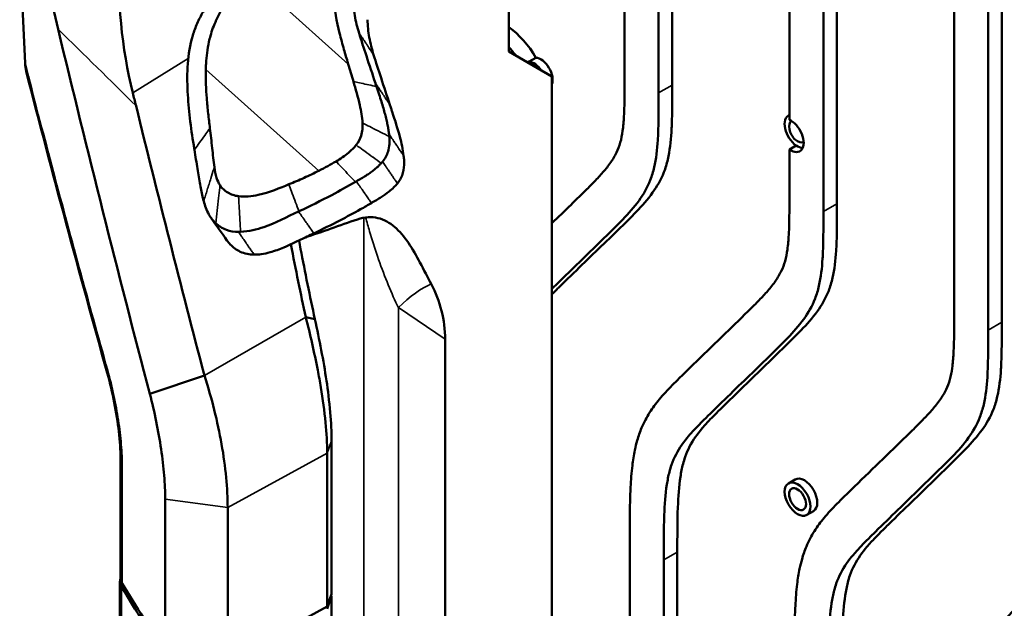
# Model space of a CAD drawing. Header units: millimetres. Extents: x 0 to 2100, y 0 to 1485.
# Tile 301 of 581: x 1594 to 1696, y 1169 to 1230. Entities that reach past the tile are written whole.
import ezdxf

# ---------------------------------------------------------------- set-up
doc = ezdxf.new("R2010")
doc.units = ezdxf.units.MM
doc.header["$LTSCALE"] = 5
doc.layers.add('Sichtbar (ISO)', color=7, linetype='Continuous', lineweight=50)
doc.layers.add('Sichtbar schmal (ISO)', color=7, linetype='Continuous', lineweight=35)

msp = doc.modelspace()

# ---------------------------------------------------------------- linework, layer by layer
at = {"layer": 'Sichtbar (ISO)'}
for p, q in [((1656.851, 1224.715), (1656.851, 1270.356)), ((1678.949, 1211.151), (1678.949, 1261.671)), ((1677.534, 1210.334), (1677.534, 1260.854)), ((1691.146, 1200.036), (1691.146, 1255.435)), ((1673.999, 1219.881), (1673.999, 1255.064)), ((1696.096, 1198.811), (1696.096, 1254.21)), ((1644.802, 1226.976), (1644.802, 1253.478)), ((1694.682, 1253.394), (1694.682, 1197.995)), ((1660.387, 1237.022), (1660.387, 1222.674)), ((1661.801, 1223.491), (1661.801, 1234.174)), ((1644.802, 1226.976), (1649.278, 1224.392)), ((1646.755, 1225.849), (1646.908, 1225.937)), ((1647.615, 1226.345), (1646.908, 1225.937)), ((1649.278, 1166.828), (1649.278, 1224.392)), ((1673.999, 1220.372), (1673.894, 1220.312)), ((1674.706, 1217.203), (1673.999, 1216.794)), ((1673.999, 1212.376), (1673.999, 1216.794)), ((1633.111, 1200.731), (1633.111, 1200.731)), ((1623.669, 1199.339), (1624.618, 1199.115)), ((1638.168, 1197.036), (1638.168, 1112.263)), ((1603.002, 1193.544), (1603.002, 1193.544)), ((1613.119, 1193.251), (1607.433, 1191.357)), ((1626.344, 1170.515), (1626.344, 1186.469)), ((1625.882, 1169.222), (1625.882, 1185.186)), ((1604.4, 1172.201), (1604.4, 1184.308)), ((1622.306, 1183.227), (1622.306, 1183.227)), ((1674.601, 1182.451), (1673.894, 1182.042)), ((1617.579, 1180.638), (1617.579, 1180.637)), ((1609.029, 1180.4), (1609.029, 1164.437)), ((1615.539, 1179.519), (1615.539, 1163.556)), ((1616.935, 1180.284), (1616.935, 1180.285)), ((1676.501, 1179.16), (1675.794, 1178.752)), ((1657.382, 1153.971), (1657.382, 1176.113)), ((1662.332, 1155.263), (1662.332, 1174.888)), ((1660.917, 1154.263), (1660.917, 1174.072)), ((1604.329, 1054.762), (1604.329, 1171.847)), ((1625.882, 1169.222), (1626.344, 1170.515)), ((1625.887, 1168.98), (1626.332, 1170.294)), ((1615.539, 1163.556), (1625.882, 1169.222))]:
    msp.add_line(p, q, dxfattribs=at)
for centre, major_axis, ratio, start_param, end_param in [((1644.3, 1224.408), (3.325, -5.759), 0.57735, 1.5737988, 2.2493043), ((1642.886, 1223.592), (-3.325, 5.759), 0.57735, 4.9008582, 5.0781393), ((1647.412, 1224.341), (-0.875, 1.516), 0.57735, 4.8376102, 5.9167223), ((1648.119, 1224.749), (-0.875, 1.516), 0.57735, 3.5693504, 5.9167223), ((1674.844, 1218.666), (-0.95, 1.645), 0.57735, 6.1779866, 8.5365674), ((1674.844, 1218.666), (0.625, -1.083), 0.57735, 3.1281581, 6.2966199), ((1674.137, 1218.258), (0.95, -1.645), 0.57735, 5.3949748, 8.7421927), ((1674.844, 1218.666), (0.95, -1.645), 0.57735, 5.3949748, 5.9018483), ((37437.087, 21134.269), (-51352.639, -23305.353), 0.086033, 0.7607434, 0.7608925), ((1618.415, 1212.042), (-5.297, -2.112), 0.6031197, 1.0086048, 1.0484609), ((1628.558, 1197.868), (3.342, -10.285), 0.8760053, 1.215626, 1.7722316), ((1607.4, 1184.312), (-3, 0), 0.5773503, 6.2830866, 6.2831853), ((1675.551, 1180.805), (-0.95, 1.645), 0.57735, 3.1415927, 6.2831853), ((1607.329, 1171.847), (-3, 0), 0.5773503, 6.0655272, 6.6141947), ((1607.4, 1172.201), (-3, 0), 0.5773503, 0, 0.3366869), ((2477.162, 1347.963), (-924.5, 0), 0.5773503, 0.3366869, 0.3509994)]:
    msp.add_ellipse(centre, major_axis=major_axis, ratio=ratio, start_param=start_param, end_param=end_param, dxfattribs=at)
for major_axis in [(-0.95, 1.645), (-0.625, 1.083)]:
    msp.add_ellipse((1674.844, 1180.397), major_axis=major_axis, ratio=0.57735, dxfattribs=at)
for points, knots in [([(1605.66, 1222.692), (1604.499, 1227.292), (1604.074, 1232.404), (1604.229, 1242.404), (1604.748, 1247.209), (1605.582, 1251.558)], [0.000001, 0.000001, 0.000001, 0.000001, 1.4467665, 1.4467665, 2.8138016, 2.8138016, 2.8138016, 2.8138016]), ([(1597.898, 1229.297), (1597.136, 1232.472), (1596.4, 1235.691), (1595.069, 1241.874), (1594.46, 1244.869), (1593.893, 1247.861)], [0.0000022, 0.0000022, 0.0000022, 0.0000022, 0.9975668, 0.9975668, 1.912135, 1.912135, 1.912135, 1.912135]), ([(1617.622, 1235.073), (1617.217, 1234.589), (1616.825, 1234.097), (1616.444, 1233.596), (1616.436, 1233.586), (1616.428, 1233.575), (1616.42, 1233.565), (1616.032, 1233.053), (1615.654, 1232.532), (1615.308, 1231.994), (1615.302, 1231.985), (1615.296, 1231.976), (1615.29, 1231.967), (1614.951, 1231.438), (1614.642, 1230.892), (1614.382, 1230.335), (1614.37, 1230.309), (1614.358, 1230.283), (1614.346, 1230.257), (1614.098, 1229.715), (1613.898, 1229.162), (1613.744, 1228.607), (1613.686, 1228.402), (1613.636, 1228.196), (1613.591, 1227.99), (1613.508, 1227.614), (1613.445, 1227.238), (1613.396, 1226.861), (1613.346, 1226.48), (1613.31, 1226.1), (1613.289, 1225.72), (1613.277, 1225.517), (1613.27, 1225.313), (1613.267, 1225.111)], [0, 0, 0, 0, 0.16328266, 0.16328266, 0.16328266, 0.16666667, 0.16666667, 0.16666667, 0.33333333, 0.33333333, 0.33333333, 0.33611559, 0.33611559, 0.33611559, 0.5, 0.5, 0.5, 0.5075866, 0.5075866, 0.5075866, 0.66666667, 0.66666667, 0.66666667, 0.72567305, 0.72567305, 0.72567305, 0.83333333, 0.83333333, 0.83333333, 0.94200891, 0.94200891, 0.94200891, 0.99999739, 0.99999739, 0.99999739, 0.99999739]), ([(1611.906, 1228.669), (1612.032, 1229.088), (1612.187, 1229.504), (1612.549, 1230.327), (1612.755, 1230.732), (1613.591, 1232.211), (1614.352, 1233.25), (1615.167, 1234.237)], [0.00007322, 0.00007322, 0.00007322, 0.00007322, 0.14562582, 0.14562582, 0.29071026, 0.29071026, 0.68290646, 0.68290646, 0.68290646, 0.68290646]), ([(1628.085, 1225.678), (1627.898, 1226.3), (1627.787, 1226.681), (1627.495, 1227.717), (1627.319, 1228.364), (1626.872, 1230.124), (1626.636, 1231.3), (1626.567, 1232.691)], [-0.95177316, -0.95177316, -0.95177316, -0.95177316, -0.72055263, -0.72055263, -0.50108042, -0.50108042, -0.00007571, -0.00007571, -0.00007571, -0.00007571]), ([(1628.577, 1232.619), (1628.581, 1231.975), (1628.649, 1231.345), (1628.873, 1230.107), (1629.03, 1229.498), (1629.211, 1228.903)], [0.000001, 0.000001, 0.000001, 0.000001, 0.23117739, 0.23117739, 0.46361605, 0.46361605, 0.46361605, 0.46361605]), ([(1630.092, 1230.301), (1630.101, 1229.674), (1630.17, 1229.059), (1630.391, 1227.839), (1630.548, 1227.229), (1630.727, 1226.636)], [-0.4551807, -0.4551807, -0.4551807, -0.4551807, -0.23145364, -0.23145364, -0.000001, -0.000001, -0.000001, -0.000001]), ([(1597.898, 1229.297), (1599.415, 1222.978), (1600.966, 1216.662), (1604.145, 1204.015), (1605.771, 1197.683), (1607.432, 1191.357)], [-3.9790469, -3.9790469, -3.9790469, -3.9790469, -1.9935268, -1.9935268, -0.0000973, -0.0000973, -0.0000973, -0.0000973]), ([(1612.003, 1217.24), (1611.853, 1218.166), (1611.715, 1219.101), (1611.496, 1220.97), (1611.414, 1221.901), (1611.321, 1223.784), (1611.31, 1224.74), (1611.451, 1226.689), (1611.608, 1227.678), (1611.906, 1228.669)], [-1.3680842, -1.3680842, -1.3680842, -1.3680842, -1.0235505, -1.0235505, -0.6848765, -0.6848765, -0.345045, -0.345045, -0.0000871, -0.0000871, -0.0000871, -0.0000871]), ([(1629.211, 1228.903), (1629.447, 1228.127), (1629.699, 1227.351), (1630.286, 1225.579), (1630.603, 1224.643), (1630.908, 1223.696)], [-0.69316611, -0.69316611, -0.69316611, -0.69316611, -0.37203527, -0.37203527, -0.000001, -0.000001, -0.000001, -0.000001]), ([(1630.727, 1226.636), (1630.962, 1225.859), (1631.21, 1225.096), (1631.806, 1223.3), (1632.121, 1222.371), (1632.423, 1221.434)], [0.000001, 0.000001, 0.000001, 0.000001, 0.30349116, 0.30349116, 0.63197175, 0.63197175, 0.63197175, 0.63197175]), ([(1628.624, 1223.875), (1628.536, 1224.175), (1628.446, 1224.479), (1628.265, 1225.078), (1628.174, 1225.379), (1628.085, 1225.678)], [-0.23161185, -0.23161185, -0.23161185, -0.23161185, -0.11639715, -0.11639715, -0.00002137, -0.00002137, -0.00002137, -0.00002137]), ([(1613.265, 1225.11), (1613.234, 1224.086), (1613.289, 1223.036), (1613.4, 1221.586), (1613.45, 1221.064), (1613.563, 1220.024), (1613.625, 1219.508), (1613.69, 1218.998)], [-0.74838067, -0.74838067, -0.74838067, -0.74838067, -0.40188223, -0.40188223, -0.20171949, -0.20171949, -0.00022497, -0.00022497, -0.00022497, -0.00022497]), ([(1649.278, 1209.11), (1649.942, 1209.753), (1651.063, 1210.839), (1652.542, 1212.284), (1653.661, 1213.396), (1654.604, 1214.405), (1655.389, 1215.39), (1656.01, 1216.41), (1656.429, 1217.5), (1656.673, 1218.776), (1656.783, 1220.087), (1656.854, 1222.085), (1656.851, 1223.594), (1656.851, 1224.715)], [0.41676223, 0.41676223, 0.41676223, 0.41676223, 0.5161072, 0.58458017, 0.63897012, 0.6853453, 0.73173844, 0.77092146, 0.80573587, 0.84147135, 0.88290212, 0.91292102, 1, 1, 1, 1]), ([(1629.574, 1219.546), (1629.529, 1220.177), (1629.424, 1220.797), (1629.105, 1222.237), (1628.859, 1223.063), (1628.624, 1223.875)], [-0.54139423, -0.54139423, -0.54139423, -0.54139423, -0.3148245, -0.3148245, -0.00003599, -0.00003599, -0.00003599, -0.00003599]), ([(1630.908, 1223.696), (1630.928, 1223.636), (1630.947, 1223.575), (1630.987, 1223.455), (1631.006, 1223.394), (1631.026, 1223.334)], [0.000001, 0.000001, 0.000001, 0.000001, 0.023709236, 0.023709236, 0.047417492, 0.047417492, 0.047417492, 0.047417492]), ([(1649.278, 1201.717), (1649.544, 1201.982), (1649.811, 1202.244), (1650.079, 1202.507), (1650.855, 1203.266), (1651.632, 1204.024), (1652.41, 1204.779), (1653.93, 1206.253), (1655.456, 1207.718), (1656.964, 1209.208), (1657.337, 1209.576), (1657.709, 1209.946), (1658.074, 1210.325), (1658.668, 1210.941), (1659.244, 1211.582), (1659.76, 1212.3), (1660.216, 1212.935), (1660.626, 1213.63), (1660.935, 1214.427), (1661.097, 1214.844), (1661.232, 1215.29), (1661.34, 1215.757), (1661.544, 1216.639), (1661.653, 1217.599), (1661.714, 1218.589), (1661.747, 1219.129), (1661.767, 1219.679), (1661.779, 1220.233), (1661.803, 1221.309), (1661.801, 1222.4), (1661.801, 1223.491)], [0.35047085, 0.35047085, 0.35047085, 0.35047085, 0.38076593, 0.38076593, 0.38076593, 0.46851676, 0.46851676, 0.46851676, 0.63976036, 0.63976036, 0.63976036, 0.68209928, 0.68209928, 0.68209928, 0.75088861, 0.75088861, 0.75088861, 0.81163639, 0.81163639, 0.81163639, 0.84342403, 0.84342403, 0.84342403, 0.90346722, 0.90346722, 0.90346722, 0.93627437, 0.93627437, 0.93627437, 1, 1, 1, 1]), ([(1605.998, 1221.335), (1605.943, 1221.561), (1605.887, 1221.787), (1605.774, 1222.24), (1605.718, 1222.466), (1605.66, 1222.692)], [0.00000717, 0.00000717, 0.00000717, 0.00000717, 0.07109154, 0.07109154, 0.14217587, 0.14217587, 0.14217587, 0.14217587]), ([(1631.026, 1223.334), (1631.12, 1223.048), (1631.21, 1222.775), (1631.295, 1222.516), (1631.38, 1222.257), (1631.459, 1222.011), (1631.533, 1221.776), (1631.607, 1221.54), (1631.676, 1221.314), (1631.74, 1221.097), (1631.803, 1220.88), (1631.861, 1220.671), (1631.914, 1220.47), (1631.967, 1220.269), (1632.016, 1220.076), (1632.059, 1219.889), (1632.102, 1219.703), (1632.141, 1219.523), (1632.175, 1219.349), (1632.209, 1219.176), (1632.239, 1219.009), (1632.265, 1218.847), (1632.291, 1218.686), (1632.313, 1218.531), (1632.332, 1218.382)], [0, 0, 0, 0, 0.125, 0.125, 0.125, 0.25, 0.25, 0.25, 0.375, 0.375, 0.375, 0.5, 0.5, 0.5, 0.625, 0.625, 0.625, 0.75, 0.75, 0.75, 0.875, 0.875, 0.875, 1, 1, 1, 1]), ([(1649.278, 1202.289), (1649.85, 1202.848), (1650.422, 1203.406), (1650.996, 1203.963), (1652.515, 1205.437), (1654.041, 1206.902), (1655.55, 1208.391), (1655.923, 1208.76), (1656.295, 1209.129), (1656.66, 1209.509), (1657.254, 1210.125), (1657.83, 1210.766), (1658.346, 1211.484), (1658.802, 1212.118), (1659.211, 1212.813), (1659.521, 1213.611), (1659.683, 1214.028), (1659.817, 1214.473), (1659.925, 1214.94), (1660.129, 1215.823), (1660.238, 1216.783), (1660.3, 1217.772), (1660.333, 1218.313), (1660.353, 1218.863), (1660.365, 1219.416), (1660.389, 1220.492), (1660.387, 1221.584), (1660.387, 1222.674)], [0.29773761, 0.29773761, 0.29773761, 0.29773761, 0.37389634, 0.37389634, 0.37389634, 0.57562659, 0.57562659, 0.57562659, 0.62550314, 0.62550314, 0.62550314, 0.7065391, 0.7065391, 0.7065391, 0.77810185, 0.77810185, 0.77810185, 0.81554867, 0.81554867, 0.81554867, 0.88628141, 0.88628141, 0.88628141, 0.92492925, 0.92492925, 0.92492925, 1, 1, 1, 1]), ([(1632.423, 1221.434), (1632.463, 1221.311), (1632.503, 1221.19), (1632.541, 1221.072), (1632.58, 1220.953), (1632.618, 1220.838), (1632.656, 1220.724)], [0, 0, 0, 0, 0.5, 0.5, 0.5, 1, 1, 1, 1]), ([(1613.12, 1193.251), (1611.896, 1197.926), (1610.69, 1202.604), (1608.316, 1211.966), (1607.148, 1216.649), (1605.998, 1221.335)], [0.0000919, 0.0000919, 0.0000919, 0.0000919, 1.4725202, 1.4725202, 2.944908, 2.944908, 2.944908, 2.944908]), ([(1632.656, 1220.724), (1632.968, 1219.774), (1633.232, 1218.967), (1633.626, 1217.455), (1633.767, 1216.798), (1633.851, 1216.13)], [0.00000197, 0.00000197, 0.00000197, 0.00000197, 0.37465563, 0.37465563, 0.65262347, 0.65262347, 0.65262347, 0.65262347]), ([(1628.904, 1217.26), (1629.139, 1217.558), (1629.306, 1217.882), (1629.562, 1218.662), (1629.604, 1219.118), (1629.574, 1219.546)], [-0.27150364, -0.27150364, -0.27150364, -0.27150364, -0.15471354, -0.15471354, -0.0000886, -0.0000886, -0.0000886, -0.0000886]), ([(1613.69, 1218.998), (1613.776, 1218.315), (1613.846, 1217.656), (1613.998, 1216.266), (1614.071, 1215.601), (1614.156, 1214.942)], [0.00022485, 0.00022485, 0.00022485, 0.00022485, 0.26994523, 0.26994523, 0.5269069, 0.5269069, 0.5269069, 0.5269069]), ([(1632.332, 1218.382), (1632.337, 1218.339), (1632.342, 1218.298), (1632.347, 1218.256), (1632.351, 1218.215), (1632.355, 1218.174), (1632.358, 1218.134)], [0, 0, 0, 0, 0.5, 0.5, 0.5, 1, 1, 1, 1]), ([(1632.358, 1218.134), (1632.401, 1217.633), (1632.385, 1217.089), (1632.168, 1216.382), (1632.094, 1216.202), (1631.903, 1215.847), (1631.787, 1215.677), (1631.65, 1215.517)], [0.000001, 0.000001, 0.000001, 0.000001, 0.18221566, 0.18221566, 0.24558483, 0.24558483, 0.31010002, 0.31010002, 0.31010002, 0.31010002]), ([(1612.079, 1216.766), (1612.067, 1216.845), (1612.054, 1216.924), (1612.029, 1217.082), (1612.016, 1217.161), (1612.003, 1217.24)], [-0.058588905, -0.058588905, -0.058588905, -0.058588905, -0.029295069, -0.029295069, -0.000000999, -0.000000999, -0.000000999, -0.000000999]), ([(1612.959, 1211.736), (1612.909, 1211.949), (1612.86, 1212.173), (1612.812, 1212.406), (1612.763, 1212.639), (1612.715, 1212.882), (1612.668, 1213.135), (1612.621, 1213.389), (1612.574, 1213.654), (1612.527, 1213.931), (1612.48, 1214.208), (1612.433, 1214.497), (1612.385, 1214.798), (1612.338, 1215.099), (1612.289, 1215.412), (1612.239, 1215.74), (1612.188, 1216.068), (1612.136, 1216.41), (1612.079, 1216.766)], [0, 0, 0, 0, 0.1666667, 0.1666667, 0.1666667, 0.3333333, 0.3333333, 0.3333333, 0.5, 0.5, 0.5, 0.6666667, 0.6666667, 0.6666667, 0.8333333, 0.8333333, 0.8333333, 1, 1, 1, 1]), ([(1626.815, 1215.556), (1627.27, 1215.826), (1627.712, 1216.116), (1628.408, 1216.7), (1628.673, 1216.966), (1628.904, 1217.26)], [-0.27340157, -0.27340157, -0.27340157, -0.27340157, -0.11530818, -0.11530818, -0.00002276, -0.00002276, -0.00002276, -0.00002276]), ([(1625.037, 1214.58), (1625.344, 1214.736), (1625.648, 1214.896), (1626.241, 1215.222), (1626.53, 1215.386), (1626.815, 1215.556)], [-0.20320333, -0.20320333, -0.20320333, -0.20320333, -0.09985231, -0.09985231, -0.00018481, -0.00018481, -0.00018481, -0.00018481]), ([(1631.513, 1215.361), (1631.442, 1215.284), (1631.365, 1215.204), (1631.282, 1215.123), (1631.198, 1215.041), (1631.107, 1214.958), (1631.009, 1214.873), (1630.91, 1214.788), (1630.803, 1214.7), (1630.688, 1214.612), (1630.573, 1214.523), (1630.45, 1214.433), (1630.319, 1214.342), (1630.188, 1214.251), (1630.049, 1214.159), (1629.902, 1214.066), (1629.754, 1213.972), (1629.6, 1213.877), (1629.437, 1213.78), (1629.275, 1213.683), (1629.105, 1213.583), (1628.929, 1213.48)], [0, 0, 0, 0, 0.1428571, 0.1428571, 0.1428571, 0.2857143, 0.2857143, 0.2857143, 0.4285714, 0.4285714, 0.4285714, 0.5714286, 0.5714286, 0.5714286, 0.7142857, 0.7142857, 0.7142857, 0.8571429, 0.8571429, 0.8571429, 1, 1, 1, 1]), ([(1631.65, 1215.517), (1631.628, 1215.49), (1631.605, 1215.464), (1631.559, 1215.412), (1631.536, 1215.386), (1631.513, 1215.361)], [0.000001, 0.000001, 0.000001, 0.000001, 0.010569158, 0.010569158, 0.021137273, 0.021137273, 0.021137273, 0.021137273]), ([(1633.851, 1216.13), (1633.871, 1215.967), (1633.887, 1215.803), (1633.902, 1215.488), (1633.903, 1215.337), (1633.896, 1215.185)], [-0.1134978, -0.1134978, -0.1134978, -0.1134978, -0.05362345, -0.05362345, -0.000001, -0.000001, -0.000001, -0.000001]), ([(1614.156, 1214.942), (1614.204, 1214.569), (1614.269, 1214.199), (1614.47, 1213.572), (1614.585, 1213.311), (1614.742, 1213.064)], [-0.27257286, -0.27257286, -0.27257286, -0.27257286, -0.11792904, -0.11792904, -0.00000092, -0.00000092, -0.00000092, -0.00000092]), ([(1621.906, 1213.165), (1622.437, 1213.379), (1622.965, 1213.604), (1624.008, 1214.074), (1624.527, 1214.321), (1625.037, 1214.58)], [0.00020627, 0.00020627, 0.00020627, 0.00020627, 0.17197006, 0.17197006, 0.34371012, 0.34371012, 0.34371012, 0.34371012]), ([(1633.896, 1215.185), (1633.881, 1214.826), (1633.82, 1214.455), (1633.572, 1213.802), (1633.415, 1213.525), (1633.204, 1213.267)], [-0.22870606, -0.22870606, -0.22870606, -0.22870606, -0.10218653, -0.10218653, -0.00001492, -0.00001492, -0.00001492, -0.00001492]), ([(1628.823, 1213.419), (1628.013, 1212.947), (1627.193, 1212.491), (1625.245, 1211.457), (1624.1, 1210.888), (1622.955, 1210.362)], [-0.66135588, -0.66135588, -0.66135588, -0.66135588, -0.38116045, -0.38116045, -0.000001, -0.000001, -0.000001, -0.000001]), ([(1628.929, 1213.48), (1628.911, 1213.47), (1628.894, 1213.46), (1628.858, 1213.439), (1628.841, 1213.429), (1628.823, 1213.419)], [-0.012300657, -0.012300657, -0.012300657, -0.012300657, -0.006149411, -0.006149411, -0.000001, -0.000001, -0.000001, -0.000001]), ([(1633.204, 1213.267), (1633.087, 1213.125), (1632.963, 1212.99), (1632.672, 1212.705), (1632.505, 1212.559), (1632.331, 1212.42)], [-0.12311568, -0.12311568, -0.12311568, -0.12311568, -0.06700848, -0.06700848, -0.000001, -0.000001, -0.000001, -0.000001]), ([(1614.742, 1213.064), (1614.837, 1212.915), (1614.954, 1212.775), (1615.226, 1212.519), (1615.382, 1212.403), (1615.715, 1212.209), (1615.89, 1212.129), (1616.264, 1212.001), (1616.463, 1211.954), (1616.67, 1211.926)], [-0.27412264, -0.27412264, -0.27412264, -0.27412264, -0.20303537, -0.20303537, -0.1319324, -0.1319324, -0.06611173, -0.06611173, -0.00000356, -0.00000356, -0.00000356, -0.00000356]), ([(1616.67, 1211.926), (1616.999, 1211.882), (1617.338, 1211.877), (1618.022, 1211.929), (1618.367, 1211.983), (1619.884, 1212.311), (1621.005, 1212.802), (1621.906, 1213.165)], [-0.46049709, -0.46049709, -0.46049709, -0.46049709, -0.37559908, -0.37559908, -0.29150932, -0.29150932, -0.00020588, -0.00020588, -0.00020588, -0.00020588]), ([(1632.331, 1212.42), (1632.07, 1212.213), (1631.796, 1212.021), (1631.183, 1211.623), (1630.837, 1211.417), (1630.499, 1211.219)], [-0.2164775, -0.2164775, -0.2164775, -0.2164775, -0.11775232, -0.11775232, -0.00000238, -0.00000238, -0.00000238, -0.00000238]), ([(1673.999, 1212.376), (1673.999, 1211.255), (1674.001, 1209.746), (1673.931, 1207.747), (1673.82, 1206.436), (1673.576, 1205.16), (1673.157, 1204.07), (1672.537, 1203.05), (1671.751, 1202.065), (1670.808, 1201.056), (1669.689, 1199.944), (1666.913, 1197.232), (1663.988, 1194.427), (1661.332, 1191.792), (1660.294, 1190.617), (1659.415, 1189.443), (1658.653, 1188.001), (1658.181, 1186.65), (1657.863, 1185.335), (1657.609, 1183.723), (1657.462, 1181.803), (1657.379, 1179.206), (1657.382, 1177.346), (1657.382, 1176.113)], [0, 0, 0, 0, 0.0655172, 0.0881031, 0.1192752, 0.1461621, 0.1723561, 0.201837, 0.2367426, 0.2716348, 0.3125572, 0.3640755, 0.5854125, 0.6406541, 0.6661473, 0.7104263, 0.7551941, 0.7873139, 0.8103575, 0.8453065, 0.8914211, 0.9279006, 1, 1, 1, 1]), ([(1613.04, 1211.412), (1613.026, 1211.464), (1613.012, 1211.517), (1612.999, 1211.571), (1612.985, 1211.625), (1612.972, 1211.68), (1612.959, 1211.736)], [0, 0, 0, 0, 0.5, 0.5, 0.5, 1, 1, 1, 1]), ([(1614.288, 1209.124), (1614.145, 1209.257), (1614.016, 1209.399), (1613.78, 1209.705), (1613.674, 1209.866), (1613.339, 1210.461), (1613.168, 1210.932), (1613.04, 1211.412)], [0.000001, 0.000001, 0.000001, 0.000001, 0.07357727, 0.07357727, 0.14673073, 0.14673073, 0.33243834, 0.33243834, 0.33243834, 0.33243834]), ([(1630.499, 1211.219), (1630.317, 1211.112), (1630.135, 1211.007), (1629.756, 1210.79), (1629.559, 1210.679), (1629.361, 1210.568)], [0.00000238, 0.00000238, 0.00000238, 0.00000238, 0.0632322, 0.0632322, 0.13144118, 0.13144118, 0.13144118, 0.13144118]), ([(1622.913, 1210.342), (1621.696, 1209.783), (1620.514, 1209.137), (1618.583, 1208.471), (1617.744, 1208.259), (1616.876, 1208.22)], [0.000001, 0.000001, 0.000001, 0.000001, 0.40543598, 0.40543598, 0.63662741, 0.63662741, 0.63662741, 0.63662741]), ([(1622.955, 1210.362), (1622.948, 1210.358), (1622.941, 1210.355), (1622.927, 1210.349), (1622.92, 1210.346), (1622.913, 1210.342)], [-0.0046566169, -0.0046566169, -0.0046566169, -0.0046566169, -0.0023288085, -0.0023288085, -0.000001, -0.000001, -0.000001, -0.000001]), ([(1629.361, 1210.568), (1628.651, 1210.171), (1627.934, 1209.785), (1626.317, 1208.945), (1625.41, 1208.495), (1624.503, 1208.063)], [0.00000131, 0.00000131, 0.00000131, 0.00000131, 0.2449352, 0.2449352, 0.54965963, 0.54965963, 0.54965963, 0.54965963]), ([(1677.534, 1210.334), (1677.534, 1209.244), (1677.537, 1207.59), (1677.445, 1204.967), (1677.219, 1202.975), (1676.573, 1200.837), (1675.486, 1198.992), (1674.047, 1197.39), (1671.566, 1194.924), (1668.881, 1192.347), (1666.289, 1189.818), (1665.023, 1188.576), (1664.246, 1187.788), (1663.272, 1186.732), (1662.35, 1185.469), (1661.768, 1184.129), (1661.45, 1183.079), (1661.118, 1181.381), (1660.913, 1178.316), (1660.917, 1175.633), (1660.917, 1174.072)], [0, 0, 0, 0, 0.0637256, 0.0965328, 0.156576, 0.1883636, 0.2491114, 0.3179007, 0.3602396, 0.5314832, 0.6192341, 0.6530146, 0.674815, 0.7084074, 0.7681072, 0.7962982, 0.8136828, 0.8433644, 0.9087128, 1, 1, 1, 1]), ([(1662.332, 1174.888), (1662.332, 1176.45), (1662.329, 1178.014), (1662.386, 1179.541), (1662.428, 1180.634), (1662.5, 1181.709), (1662.655, 1182.723), (1662.725, 1183.184), (1662.813, 1183.633), (1662.924, 1184.059), (1662.989, 1184.309), (1663.063, 1184.552), (1663.145, 1184.787), (1663.278, 1185.167), (1663.434, 1185.526), (1663.609, 1185.864), (1663.978, 1186.579), (1664.431, 1187.199), (1664.918, 1187.773), (1665.191, 1188.096), (1665.476, 1188.404), (1665.765, 1188.706), (1665.953, 1188.901), (1666.143, 1189.094), (1666.334, 1189.285), (1666.629, 1189.582), (1666.928, 1189.874), (1667.226, 1190.167), (1668.002, 1190.926), (1668.779, 1191.684), (1669.558, 1192.439), (1671.077, 1193.914), (1672.603, 1195.379), (1674.112, 1196.868), (1674.485, 1197.236), (1674.856, 1197.606), (1675.222, 1197.985), (1675.815, 1198.601), (1676.391, 1199.242), (1676.908, 1199.961), (1677.364, 1200.595), (1677.773, 1201.29), (1678.082, 1202.087), (1678.244, 1202.505), (1678.379, 1202.95), (1678.487, 1203.417), (1678.691, 1204.3), (1678.8, 1205.259), (1678.861, 1206.249), (1678.895, 1206.79), (1678.914, 1207.339), (1678.926, 1207.893), (1678.951, 1208.969), (1678.949, 1210.061), (1678.949, 1211.151)], [0, 0, 0, 0, 0.0912872, 0.0912872, 0.0912872, 0.1566356, 0.1566356, 0.1566356, 0.1863172, 0.1863172, 0.1863172, 0.2037018, 0.2037018, 0.2037018, 0.2318928, 0.2318928, 0.2318928, 0.2915926, 0.2915926, 0.2915926, 0.325185, 0.325185, 0.325185, 0.3469854, 0.3469854, 0.3469854, 0.3807659, 0.3807659, 0.3807659, 0.4685168, 0.4685168, 0.4685168, 0.6397604, 0.6397604, 0.6397604, 0.6820993, 0.6820993, 0.6820993, 0.7508886, 0.7508886, 0.7508886, 0.8116364, 0.8116364, 0.8116364, 0.843424, 0.843424, 0.843424, 0.9034672, 0.9034672, 0.9034672, 0.9362744, 0.9362744, 0.9362744, 1, 1, 1, 1]), ([(1616.669, 1208.214), (1616.218, 1208.206), (1615.792, 1208.285), (1614.979, 1208.593), (1614.602, 1208.833), (1614.288, 1209.124)], [0.000001, 0.000001, 0.000001, 0.000001, 0.14934032, 0.14934032, 0.31101407, 0.31101407, 0.31101407, 0.31101407]), ([(1629.039, 1209.518), (1629.429, 1209.654), (1629.805, 1209.729), (1630.522, 1209.769), (1630.859, 1209.736), (1631.832, 1209.503), (1632.405, 1209.165), (1633.963, 1207.828), (1634.801, 1206.443), (1635.963, 1204.263), (1636.344, 1203.493), (1636.717, 1202.794)], [-1.7202619, -1.7202619, -1.7202619, -1.7202619, -1.556069, -1.556069, -1.3949228, -1.3949228, -1.0644118, -1.0644118, -0.3773923, -0.3773923, -0.000054, -0.000054, -0.000054, -0.000054]), ([(1616.85, 1206.153), (1616.449, 1206.338), (1616.099, 1206.595), (1615.681, 1207.033), (1615.567, 1207.174), (1615.467, 1207.317)], [-0.3014914, -0.3014914, -0.3014914, -0.3014914, -0.17234441, -0.17234441, -0.11439679, -0.11439679, -0.11439679, -0.11439679]), ([(1623.152, 1207.409), (1622.57, 1207.128), (1621.978, 1206.848), (1620.915, 1206.409), (1620.44, 1206.235), (1619.964, 1206.097)], [-0.35017295, -0.35017295, -0.35017295, -0.35017295, -0.1548659, -0.1548659, -0.00000238, -0.00000238, -0.00000238, -0.00000238]), ([(1624.619, 1199.116), (1624.094, 1201.5), (1623.584, 1204.054), (1623.077, 1206.726), (1623.022, 1207.022), (1622.966, 1207.32)], [0.0002957, 0.0002957, 0.0002957, 0.0002957, 0.74546908, 0.74546908, 0.83807131, 0.83807131, 0.83807131, 0.83807131]), ([(1624.503, 1208.063), (1624.271, 1207.953), (1624.038, 1207.84), (1623.588, 1207.621), (1623.371, 1207.515), (1623.152, 1207.409)], [-0.15202157, -0.15202157, -0.15202157, -0.15202157, -0.07345975, -0.07345975, -0.00000236, -0.00000236, -0.00000236, -0.00000236]), ([(1618.286, 1205.848), (1618.032, 1205.848), (1617.788, 1205.873), (1617.305, 1205.974), (1617.07, 1206.051), (1616.85, 1206.153)], [-0.16994663, -0.16994663, -0.16994663, -0.16994663, -0.08751705, -0.08751705, -0.000001, -0.000001, -0.000001, -0.000001]), ([(1619.964, 1206.097), (1619.658, 1206.008), (1619.348, 1205.941), (1618.785, 1205.865), (1618.535, 1205.847), (1618.286, 1205.848)], [0.00000238, 0.00000238, 0.00000238, 0.00000238, 0.09976938, 0.09976938, 0.18058282, 0.18058282, 0.18058282, 0.18058282]), ([(1691.146, 1200.036), (1691.146, 1198.915), (1691.149, 1197.406), (1691.078, 1195.407), (1690.968, 1194.097), (1690.724, 1192.82), (1690.305, 1191.73), (1689.684, 1190.711), (1688.898, 1189.725), (1687.956, 1188.716), (1686.837, 1187.604), (1684.06, 1184.893), (1681.136, 1182.087), (1678.479, 1179.452), (1677.441, 1178.277), (1676.563, 1177.103), (1675.8, 1175.662), (1675.328, 1174.31), (1675.01, 1172.996), (1674.757, 1171.383), (1674.61, 1169.463), (1674.527, 1166.866), (1674.529, 1165.007), (1674.529, 1163.773)], [0, 0, 0, 0, 0.0655172, 0.0881031, 0.1192752, 0.1461621, 0.1723561, 0.201837, 0.2367426, 0.2716348, 0.3125572, 0.3640755, 0.5854125, 0.6406541, 0.6661473, 0.7104263, 0.7551941, 0.7873139, 0.8103575, 0.8453065, 0.8914211, 0.9279006, 1, 1, 1, 1]), ([(1625.888, 1185.19), (1625.887, 1186.197), (1625.826, 1187.261), (1625.607, 1189.558), (1625.444, 1190.785), (1625.136, 1192.627), (1625.026, 1193.229), (1624.549, 1195.685), (1624.132, 1197.531), (1623.669, 1199.339)], [0.0003096, 0.0003096, 0.0003096, 0.0003096, 0.3706678, 0.3706678, 0.7602658, 0.7602658, 0.9478772, 0.9478772, 1.520491, 1.520491, 1.520491, 1.520491]), ([(1626.346, 1186.475), (1626.345, 1187.39), (1626.298, 1188.382), (1626.11, 1190.615), (1625.967, 1191.732), (1625.663, 1193.775), (1625.479, 1194.842), (1625.073, 1196.986), (1624.851, 1198.063), (1624.619, 1199.116)], [-1.2235461, -1.2235461, -1.2235461, -1.2235461, -0.9645284, -0.9645284, -0.654951, -0.654951, -0.3294595, -0.3294595, -0.0002735, -0.0002735, -0.0002735, -0.0002735]), ([(1694.682, 1197.995), (1694.682, 1196.904), (1694.685, 1195.251), (1694.593, 1192.628), (1694.366, 1190.635), (1693.72, 1188.497), (1692.633, 1186.652), (1691.194, 1185.051), (1688.713, 1182.584), (1686.028, 1180.007), (1683.436, 1177.478), (1682.17, 1176.237), (1681.393, 1175.448), (1680.419, 1174.392), (1679.498, 1173.13), (1678.915, 1171.789), (1678.597, 1170.739), (1678.266, 1169.041), (1678.06, 1165.977), (1678.065, 1163.294), (1678.065, 1161.732)], [0, 0, 0, 0, 0.0637256, 0.0965328, 0.156576, 0.1883636, 0.2491114, 0.3179007, 0.3602396, 0.5314832, 0.6192341, 0.6530146, 0.674815, 0.7084074, 0.7681072, 0.7962982, 0.8136828, 0.8433644, 0.9087128, 1, 1, 1, 1]), ([(1679.479, 1162.549), (1679.479, 1164.11), (1679.476, 1165.674), (1679.534, 1167.201), (1679.575, 1168.294), (1679.647, 1169.369), (1679.802, 1170.384), (1679.872, 1170.844), (1679.96, 1171.293), (1680.071, 1171.72), (1680.137, 1171.97), (1680.21, 1172.212), (1680.292, 1172.447), (1680.426, 1172.827), (1680.582, 1173.186), (1680.756, 1173.524), (1681.126, 1174.239), (1681.579, 1174.859), (1682.065, 1175.433), (1682.339, 1175.756), (1682.623, 1176.064), (1682.912, 1176.366), (1683.1, 1176.561), (1683.29, 1176.754), (1683.481, 1176.946), (1683.777, 1177.242), (1684.075, 1177.535), (1684.374, 1177.827), (1685.15, 1178.586), (1685.926, 1179.344), (1686.705, 1180.1), (1688.224, 1181.574), (1689.75, 1183.039), (1691.259, 1184.528), (1691.632, 1184.897), (1692.004, 1185.266), (1692.369, 1185.645), (1692.963, 1186.262), (1693.539, 1186.902), (1694.055, 1187.621), (1694.511, 1188.255), (1694.92, 1188.95), (1695.23, 1189.748), (1695.392, 1190.165), (1695.526, 1190.61), (1695.634, 1191.077), (1695.838, 1191.96), (1695.947, 1192.92), (1696.009, 1193.909), (1696.042, 1194.45), (1696.061, 1195), (1696.074, 1195.553), (1696.098, 1196.629), (1696.096, 1197.721), (1696.096, 1198.811)], [0, 0, 0, 0, 0.0912872, 0.0912872, 0.0912872, 0.1566356, 0.1566356, 0.1566356, 0.1863172, 0.1863172, 0.1863172, 0.2037018, 0.2037018, 0.2037018, 0.2318928, 0.2318928, 0.2318928, 0.2915926, 0.2915926, 0.2915926, 0.325185, 0.325185, 0.325185, 0.3469854, 0.3469854, 0.3469854, 0.3807659, 0.3807659, 0.3807659, 0.4685168, 0.4685168, 0.4685168, 0.6397604, 0.6397604, 0.6397604, 0.6820993, 0.6820993, 0.6820993, 0.7508886, 0.7508886, 0.7508886, 0.8116364, 0.8116364, 0.8116364, 0.843424, 0.843424, 0.843424, 0.9034672, 0.9034672, 0.9034672, 0.9362744, 0.9362744, 0.9362744, 1, 1, 1, 1]), ([(1604.4, 1184.312), (1604.4, 1185.141), (1604.35, 1186.088), (1604.15, 1188.038), (1604, 1189.063), (1603.622, 1191.087), (1603.388, 1192.11), (1603.088, 1193.233), (1603.046, 1193.389), (1603.002, 1193.544)], [0, 0, 0, 0, 0.31918787, 0.31918787, 0.6285132, 0.6285132, 0.93780812, 0.93780812, 0.98806235, 0.98806235, 0.98806235, 0.98806235]), ([(1615.537, 1179.519), (1615.536, 1180.505), (1615.485, 1181.556), (1615.275, 1183.775), (1615.113, 1184.939), (1614.695, 1187.302), (1614.44, 1188.494), (1613.84, 1190.885), (1613.495, 1192.08), (1613.118, 1193.25)], [-1.4760014, -1.4760014, -1.4760014, -1.4760014, -1.1129108, -1.1129108, -0.7406574, -0.7406574, -0.3726439, -0.3726439, -0.0001571, -0.0001571, -0.0001571, -0.0001571]), ([(1609.03, 1180.4), (1609.03, 1181.169), (1608.994, 1181.995), (1608.855, 1183.74), (1608.75, 1184.662), (1608.475, 1186.545), (1608.305, 1187.506), (1607.909, 1189.437), (1607.681, 1190.409), (1607.433, 1191.357)], [0.0000727, 0.0000727, 0.0000727, 0.0000727, 0.2827879, 0.2827879, 0.5735595, 0.5735595, 0.8655205, 0.8655205, 1.1633858, 1.1633858, 1.1633858, 1.1633858]), ([(1708.293, 1187.696), (1708.293, 1186.575), (1708.296, 1185.066), (1708.225, 1183.068), (1708.115, 1181.757), (1707.871, 1180.48), (1707.452, 1179.391), (1706.831, 1178.371), (1706.046, 1177.386), (1705.103, 1176.376), (1703.984, 1175.265), (1701.207, 1172.553), (1698.283, 1169.748), (1695.627, 1167.113), (1694.588, 1165.938), (1693.71, 1164.764), (1692.947, 1163.322), (1692.476, 1161.97), (1692.157, 1160.656), (1691.904, 1159.043), (1691.757, 1157.123), (1691.674, 1154.526), (1691.676, 1152.667), (1691.676, 1151.434)], [0, 0, 0, 0, 0.0655172, 0.0881031, 0.1192752, 0.1461621, 0.1723561, 0.201837, 0.2367426, 0.2716348, 0.3125572, 0.3640755, 0.5854125, 0.6406541, 0.6661473, 0.7104263, 0.7551941, 0.7873139, 0.8103575, 0.8453065, 0.8914211, 0.9279006, 1, 1, 1, 1]), ([(1711.825, 1183.702), (1711.822, 1183.265), (1711.81, 1182.273), (1711.74, 1180.288), (1711.514, 1178.295), (1710.867, 1176.157), (1709.781, 1174.312), (1708.341, 1172.711), (1705.861, 1170.245), (1703.175, 1167.667), (1700.584, 1165.138), (1699.317, 1163.897), (1698.541, 1163.108), (1697.567, 1162.052), (1696.645, 1160.79), (1696.063, 1159.449), (1695.744, 1158.399), (1695.413, 1156.701), (1695.207, 1153.637), (1695.212, 1150.954), (1695.212, 1149.392)], [0.0380916, 0.0380916, 0.0380916, 0.0380916, 0.06372563, 0.09653278, 0.15657597, 0.18836361, 0.24911139, 0.31790072, 0.36023964, 0.53148324, 0.61923406, 0.65301462, 0.674815, 0.70840735, 0.76810719, 0.79629823, 0.81368282, 0.84336437, 0.90871281, 1, 1, 1, 1]), ([(1626.339, 1134.967), (1626.336, 1136.184), (1626.334, 1137.408), (1626.333, 1139.131), (1626.332, 1139.642), (1626.332, 1140.63), (1626.331, 1141.109), (1626.331, 1142.194), (1626.331, 1142.803), (1626.331, 1144.945), (1626.331, 1146.422), (1626.332, 1149.091), (1626.332, 1150.081), (1626.332, 1152.587), (1626.332, 1153.971), (1626.332, 1159.675), (1626.332, 1162.211), (1626.332, 1170.294)], [-9.6612554, -9.6612554, -9.6612554, -9.6612554, -8.4387648, -8.4387648, -7.9243133, -7.9243133, -7.4418966, -7.4418966, -6.8289457, -6.8289457, -5.2774291, -5.2774291, -4.3798122, -4.3798122, -2.9698528, -2.9698528, -0.000001, -0.000001, -0.000001, -0.000001])]:
    msp.add_open_spline(points, degree=3, knots=knots, dxfattribs=at)
for points in [[(1594.453, 1225.768), (1594.266, 1229.657), (1594.079, 1233.546), (1593.893, 1237.436)], [(1594.574, 1224.906), (1594.505, 1225.172), (1594.467, 1225.466), (1594.453, 1225.768)], [(1603.002, 1193.544), (1600.075, 1203.986), (1597.265, 1214.442), (1594.574, 1224.906)], [(1615.467, 1207.317), (1614.929, 1208.084), (1614.372, 1208.848), (1613.771, 1209.727)], [(1622.118, 1206.92), (1622.617, 1204.304), (1623.134, 1201.758), (1623.67, 1199.339)], [(1604.492, 1171.285), (1606.49, 1167.929), (1607.924, 1165.711), (1609.018, 1164.187)], [(1626.286, 1170.353), (1626.301, 1170.333), (1626.316, 1170.314), (1626.332, 1170.294)]]:
    msp.add_open_spline(points, degree=3, dxfattribs=at)
at = {"layer": 'Sichtbar schmal (ISO)'}
for p, q in [((1628.085, 1225.678), (1617.621, 1235.073)), ((1605.66, 1222.692), (1611.431, 1226.27)), ((1625.037, 1214.58), (1613.267, 1225.11)), ((1660.387, 1222.674), (1661.801, 1223.491)), ((1678.949, 1211.151), (1677.534, 1210.334)), ((1629.699, 1121.002), (1629.699, 1209.693)), ((1633.3, 1200.336), (1633.3, 1116.019)), ((1633.3, 1200.336), (1638.168, 1197.036)), ((1613.12, 1193.251), (1623.667, 1199.339)), ((1694.682, 1197.995), (1696.096, 1198.811)), ((1626.344, 1186.477), (1625.888, 1185.2)), ((1625.883, 1185.186), (1615.538, 1179.519)), ((1604.569, 1171.629), (1604.569, 1183.74)), ((1615.537, 1179.519), (1609.03, 1180.4)), ((1615.538, 1179.519), (1615.538, 1179.519)), ((1662.332, 1174.888), (1660.917, 1174.072)), ((1604.492, 1054.199), (1604.492, 1171.285))]:
    msp.add_line(p, q, dxfattribs=at)
for centre, major_axis, ratio, start_param, end_param in [((1339.741, 573.48), (494.736, -882.245), 0.6012677, 2.0151787, 2.027156), ((1633.432, 1194.564), (-5.612, -8.277), 0.3794426, 3.6659972, 4.2226016), ((1607.4, 1184.312), (-3, 0), 0.5773503, 0, 0.3366802)]:
    msp.add_ellipse(centre, major_axis=major_axis, ratio=ratio, start_param=start_param, end_param=end_param, dxfattribs=at)
for points, knots in [([(1630.727, 1226.636), (1630.684, 1226.702), (1630.601, 1226.828), (1630.486, 1227.004), (1630.364, 1227.188), (1630.281, 1227.314), (1630.156, 1227.504), (1630.071, 1227.633), (1629.906, 1227.881), (1629.813, 1228.021), (1629.702, 1228.186), (1629.614, 1228.316), (1629.444, 1228.567), (1629.298, 1228.778), (1629.211, 1228.903)], [0, 0, 0, 0, 0.0864614, 0.1666815, 0.2318112, 0.3295431, 0.3333334, 0.4821308, 0.499991, 0.6615717, 0.6666398, 0.7194496, 0.8332777, 1, 1, 1, 1]), ([(1603.055, 1193.789), (1602.055, 1197.351), (1601.069, 1200.909), (1600.099, 1204.465), (1599.128, 1208.021), (1598.173, 1211.575), (1597.232, 1215.125), (1596.291, 1218.676), (1595.364, 1222.223), (1594.453, 1225.768)], [0, 0, 0, 0, 0.3333333, 0.3333333, 0.3333333, 0.6666667, 0.6666667, 0.6666667, 1, 1, 1, 1]), ([(1628.625, 1223.875), (1628.675, 1223.864), (1628.723, 1223.853), (1628.771, 1223.843), (1628.987, 1223.794), (1629.209, 1223.744), (1629.428, 1223.695), (1629.695, 1223.635), (1629.961, 1223.576), (1630.228, 1223.515), (1630.494, 1223.455), (1630.76, 1223.395), (1631.026, 1223.334)], [0, 0, 0, 0, 0.0610596, 0.0610596, 0.0610596, 0.3344212, 0.3344212, 0.3344212, 0.6676145, 0.6676145, 0.6676145, 1, 1, 1, 1]), ([(1632.423, 1221.434), (1632.38, 1221.5), (1632.297, 1221.626), (1632.181, 1221.802), (1632.059, 1221.986), (1631.976, 1222.111), (1631.851, 1222.301), (1631.766, 1222.429), (1631.602, 1222.677), (1631.509, 1222.816), (1631.398, 1222.981), (1631.311, 1223.11), (1631.141, 1223.361), (1630.996, 1223.571), (1630.908, 1223.696)], [0, 0, 0, 0, 0.0869118, 0.167069, 0.2321475, 0.3298027, 0.33359, 0.4822705, 0.5001168, 0.6615706, 0.6666346, 0.719403, 0.8331417, 1, 1, 1, 1]), ([(1629.574, 1219.546), (1629.633, 1219.516), (1629.944, 1219.359), (1630.256, 1219.201), (1630.817, 1218.917), (1631.126, 1218.76), (1631.742, 1218.448), (1632.05, 1218.291), (1632.358, 1218.134)], [0.0002995, 0.0002995, 0.0002995, 0.0002995, 0.0623182, 0.33503007, 0.33631162, 0.66743151, 0.66873852, 1, 1, 1, 1]), ([(1613.688, 1218.996), (1613.651, 1218.949), (1613.619, 1218.905), (1613.587, 1218.861), (1613.44, 1218.657), (1613.294, 1218.454), (1613.147, 1218.251), (1612.968, 1218.003), (1612.79, 1217.755), (1612.612, 1217.508), (1612.434, 1217.261), (1612.256, 1217.014), (1612.079, 1216.766)], [0, 0, 0, 0, 0.0595631, 0.0595631, 0.0595631, 0.3334288, 0.3334288, 0.3334288, 0.6672366, 0.6672366, 0.6672366, 1, 1, 1, 1]), ([(1633.851, 1216.13), (1633.807, 1216.195), (1633.764, 1216.26), (1633.72, 1216.326), (1633.68, 1216.386), (1633.64, 1216.446), (1633.599, 1216.507), (1633.567, 1216.556), (1633.534, 1216.605), (1633.501, 1216.653), (1633.453, 1216.727), (1633.404, 1216.8), (1633.355, 1216.874), (1633.353, 1216.877), (1633.351, 1216.88), (1633.349, 1216.882), (1633.274, 1216.994), (1633.2, 1217.106), (1633.125, 1217.218), (1633.116, 1217.231), (1633.107, 1217.245), (1633.098, 1217.258), (1633.017, 1217.379), (1632.935, 1217.501), (1632.854, 1217.622), (1632.851, 1217.626), (1632.848, 1217.629), (1632.846, 1217.633), (1632.819, 1217.673), (1632.792, 1217.713), (1632.765, 1217.752), (1632.708, 1217.837), (1632.649, 1217.923), (1632.591, 1218.008), (1632.505, 1218.133), (1632.419, 1218.257), (1632.332, 1218.382)], [0.00001307, 0.00001307, 0.00001307, 0.00001307, 0.08700944, 0.08700944, 0.08700944, 0.16719078, 0.16719078, 0.16719078, 0.23228897, 0.23228897, 0.23228897, 0.32997366, 0.32997366, 0.32997366, 0.33376207, 0.33376207, 0.33376207, 0.48248758, 0.48248758, 0.48248758, 0.50033922, 0.50033922, 0.50033922, 0.66184177, 0.66184177, 0.66184177, 0.66690739, 0.66690739, 0.66690739, 0.71969173, 0.71969173, 0.71969173, 0.8334648, 0.8334648, 0.8334648, 1, 1, 1, 1]), ([(1628.904, 1217.26), (1628.918, 1217.25), (1628.984, 1217.202), (1629.283, 1216.985), (1629.569, 1216.776), (1630.09, 1216.398), (1630.377, 1216.189), (1630.945, 1215.775), (1631.229, 1215.568), (1631.513, 1215.361)], [0.00022835, 0.00022835, 0.00022835, 0.00022835, 0.01480097, 0.07359576, 0.34376907, 0.3450387, 0.67307634, 0.67437118, 1, 1, 1, 1]), ([(1626.818, 1215.551), (1626.859, 1215.507), (1626.899, 1215.465), (1626.939, 1215.423), (1627.122, 1215.228), (1627.305, 1215.034), (1627.487, 1214.84), (1627.71, 1214.603), (1627.933, 1214.366), (1628.155, 1214.129), (1628.378, 1213.892), (1628.6, 1213.656), (1628.823, 1213.419)], [0, 0, 0, 0, 0.0595198, 0.0595198, 0.0595198, 0.3333196, 0.3333196, 0.3333196, 0.6670471, 0.6670471, 0.6670471, 1, 1, 1, 1]), ([(1633.204, 1213.267), (1633.159, 1213.332), (1633.114, 1213.396), (1633.069, 1213.46), (1633.028, 1213.52), (1632.987, 1213.58), (1632.946, 1213.64), (1632.912, 1213.689), (1632.879, 1213.737), (1632.845, 1213.786), (1632.795, 1213.859), (1632.745, 1213.932), (1632.695, 1214.005), (1632.693, 1214.008), (1632.691, 1214.011), (1632.689, 1214.014), (1632.612, 1214.125), (1632.536, 1214.236), (1632.459, 1214.348), (1632.45, 1214.361), (1632.441, 1214.374), (1632.432, 1214.388), (1632.348, 1214.509), (1632.265, 1214.63), (1632.181, 1214.751), (1632.179, 1214.755), (1632.176, 1214.758), (1632.174, 1214.762), (1632.146, 1214.802), (1632.119, 1214.841), (1632.092, 1214.881), (1632.032, 1214.967), (1631.973, 1215.052), (1631.914, 1215.138), (1631.827, 1215.264), (1631.739, 1215.39), (1631.65, 1215.517)], [0.0000164, 0.0000164, 0.0000164, 0.0000164, 0.08648398, 0.08648398, 0.08648398, 0.16666441, 0.16666441, 0.16666441, 0.23176186, 0.23176186, 0.23176186, 0.32944544, 0.32944544, 0.32944544, 0.33323381, 0.33323381, 0.33323381, 0.48195762, 0.48195762, 0.48195762, 0.49980906, 0.49980906, 0.49980906, 0.66130977, 0.66130977, 0.66130977, 0.66637533, 0.66637533, 0.66637533, 0.71915907, 0.71915907, 0.71915907, 0.83293085, 0.83293085, 0.83293085, 1, 1, 1, 1]), ([(1614.155, 1214.941), (1614.128, 1214.866), (1614.106, 1214.796), (1614.084, 1214.726), (1613.982, 1214.405), (1613.881, 1214.085), (1613.779, 1213.764), (1613.656, 1213.373), (1613.532, 1212.982), (1613.409, 1212.591), (1613.286, 1212.198), (1613.162, 1211.806), (1613.04, 1211.412)], [0, 0, 0, 0, 0.059414, 0.059414, 0.059414, 0.3326822, 0.3326822, 0.3326822, 0.6657617, 0.6657617, 0.6657617, 1, 1, 1, 1]), ([(1630.499, 1211.219), (1630.453, 1211.284), (1630.408, 1211.35), (1630.362, 1211.415), (1630.32, 1211.475), (1630.279, 1211.535), (1630.237, 1211.596), (1630.203, 1211.644), (1630.169, 1211.693), (1630.135, 1211.742), (1630.084, 1211.815), (1630.033, 1211.889), (1629.982, 1211.962), (1629.98, 1211.965), (1629.978, 1211.968), (1629.976, 1211.97), (1629.899, 1212.082), (1629.821, 1212.194), (1629.743, 1212.305), (1629.734, 1212.319), (1629.725, 1212.332), (1629.716, 1212.346), (1629.631, 1212.467), (1629.547, 1212.588), (1629.462, 1212.71), (1629.46, 1212.714), (1629.457, 1212.718), (1629.455, 1212.722), (1629.427, 1212.761), (1629.399, 1212.801), (1629.372, 1212.841), (1629.312, 1212.927), (1629.252, 1213.013), (1629.193, 1213.099), (1629.105, 1213.226), (1629.017, 1213.353), (1628.929, 1213.48)], [0, 0, 0, 0, 0.0870891, 0.0870891, 0.0870891, 0.1672436, 0.1672436, 0.1672436, 0.23232, 0.23232, 0.23232, 0.3299719, 0.3299719, 0.3299719, 0.333759, 0.333759, 0.333759, 0.4824347, 0.4824347, 0.4824347, 0.5002803, 0.5002803, 0.5002803, 0.6617287, 0.6617287, 0.6617287, 0.6667927, 0.6667927, 0.6667927, 0.7195593, 0.7195593, 0.7195593, 0.8332942, 0.8332942, 0.8332942, 1, 1, 1, 1]), ([(1614.742, 1213.064), (1614.742, 1213.059), (1614.728, 1212.97), (1614.677, 1212.53), (1614.627, 1212.093), (1614.535, 1211.3), (1614.485, 1210.863), (1614.386, 1209.994), (1614.336, 1209.559), (1614.288, 1209.124)], [0.00000042, 0.00000042, 0.00000042, 0.00000042, 0.00354985, 0.06287138, 0.33546522, 0.33674622, 0.66772279, 0.66902924, 1, 1, 1, 1]), ([(1621.907, 1213.162), (1621.93, 1213.102), (1621.951, 1213.046), (1621.972, 1212.989), (1622.066, 1212.736), (1622.164, 1212.476), (1622.26, 1212.219), (1622.377, 1211.906), (1622.494, 1211.594), (1622.611, 1211.281), (1622.726, 1210.975), (1622.84, 1210.669), (1622.955, 1210.362)], [0, 0, 0, 0, 0.0614707, 0.0614707, 0.0614707, 0.3365856, 0.3365856, 0.3365856, 0.671916, 0.671916, 0.671916, 1, 1, 1, 1]), ([(1616.67, 1211.926), (1616.674, 1211.846), (1616.697, 1211.431), (1616.72, 1211.016), (1616.761, 1210.261), (1616.784, 1209.845), (1616.83, 1209.028), (1616.853, 1208.624), (1616.876, 1208.22)], [0.0000081, 0.0000081, 0.0000081, 0.0000081, 0.06015968, 0.33583122, 0.33712668, 0.67184013, 0.67316132, 1, 1, 1, 1]), ([(1624.503, 1208.063), (1624.502, 1208.065), (1624.5, 1208.068), (1624.499, 1208.07), (1624.453, 1208.135), (1624.408, 1208.2), (1624.362, 1208.265), (1624.32, 1208.326), (1624.278, 1208.386), (1624.235, 1208.447), (1624.201, 1208.496), (1624.167, 1208.545), (1624.133, 1208.594), (1624.081, 1208.667), (1624.03, 1208.741), (1623.978, 1208.815), (1623.976, 1208.817), (1623.974, 1208.82), (1623.972, 1208.823), (1623.894, 1208.935), (1623.816, 1209.047), (1623.737, 1209.159), (1623.728, 1209.173), (1623.718, 1209.186), (1623.709, 1209.2), (1623.624, 1209.321), (1623.539, 1209.443), (1623.454, 1209.565), (1623.451, 1209.569), (1623.448, 1209.573), (1623.446, 1209.577), (1623.418, 1209.617), (1623.39, 1209.657), (1623.362, 1209.696), (1623.302, 1209.783), (1623.242, 1209.869), (1623.182, 1209.955), (1623.094, 1210.082), (1623.006, 1210.209), (1622.917, 1210.337), (1622.916, 1210.339), (1622.915, 1210.341), (1622.913, 1210.342)], [0, 0, 0, 0, 0.0027168, 0.0027168, 0.0027168, 0.0887219, 0.0887219, 0.0887219, 0.168558, 0.168558, 0.168558, 0.2333759, 0.2333759, 0.2333759, 0.3306399, 0.3306399, 0.3306399, 0.334412, 0.334412, 0.334412, 0.4824972, 0.4824972, 0.4824972, 0.5002719, 0.5002719, 0.5002719, 0.6610791, 0.6610791, 0.6610791, 0.6661229, 0.6661229, 0.6661229, 0.7186799, 0.7186799, 0.7186799, 0.8319631, 0.8319631, 0.8319631, 0.9977791, 0.9977791, 0.9977791, 1, 1, 1, 1]), ([(1629.897, 1209.724), (1630.028, 1209.235), (1630.166, 1208.749), (1630.308, 1208.267), (1630.567, 1207.389), (1630.842, 1206.524), (1631.132, 1205.677), (1631.446, 1204.761), (1631.777, 1203.867), (1632.123, 1203.006), (1632.462, 1202.162), (1632.815, 1201.349), (1633.181, 1200.583), (1633.221, 1200.5), (1633.26, 1200.418), (1633.3, 1200.337)], [0.06882626, 0.06882626, 0.06882626, 0.06882626, 0.20331334, 0.20331334, 0.20331334, 0.44800428, 0.44800428, 0.44800428, 0.71274403, 0.71274403, 0.71274403, 0.97204197, 0.97204197, 0.97204197, 1, 1, 1, 1]), ([(1618.286, 1205.848), (1618.284, 1205.85), (1618.283, 1205.852), (1618.281, 1205.855), (1618.235, 1205.922), (1618.189, 1205.99), (1618.142, 1206.058), (1618.099, 1206.121), (1618.056, 1206.183), (1618.013, 1206.246), (1617.978, 1206.297), (1617.943, 1206.348), (1617.908, 1206.399), (1617.856, 1206.475), (1617.804, 1206.552), (1617.751, 1206.628), (1617.749, 1206.631), (1617.747, 1206.634), (1617.745, 1206.637), (1617.665, 1206.753), (1617.585, 1206.869), (1617.505, 1206.986), (1617.496, 1206.999), (1617.486, 1207.013), (1617.477, 1207.027), (1617.39, 1207.154), (1617.303, 1207.28), (1617.216, 1207.406), (1617.214, 1207.41), (1617.211, 1207.414), (1617.208, 1207.418), (1617.18, 1207.46), (1617.152, 1207.501), (1617.123, 1207.542), (1617.062, 1207.632), (1617.001, 1207.721), (1616.941, 1207.811), (1616.851, 1207.942), (1616.762, 1208.074), (1616.674, 1208.206), (1616.672, 1208.209), (1616.67, 1208.211), (1616.669, 1208.214)], [0, 0, 0, 0, 0.0028136, 0.0028136, 0.0028136, 0.088737, 0.088737, 0.088737, 0.1684973, 0.1684973, 0.1684973, 0.2332536, 0.2332536, 0.2332536, 0.3304253, 0.3304253, 0.3304253, 0.3341938, 0.3341938, 0.3341938, 0.4821382, 0.4821382, 0.4821382, 0.4998961, 0.4998961, 0.4998961, 0.6605505, 0.6605505, 0.6605505, 0.6655895, 0.6655895, 0.6655895, 0.7180967, 0.7180967, 0.7180967, 0.8312722, 0.8312722, 0.8312722, 0.9969307, 0.9969307, 0.9969307, 1, 1, 1, 1])]:
    msp.add_open_spline(points, degree=3, knots=knots, dxfattribs=at)
for points in [[(1603.002, 1193.544), (1602.982, 1193.618), (1603.001, 1193.702), (1603.055, 1193.789)], [(1604.569, 1183.74), (1604.569, 1184.496), (1604.5, 1186.064), (1604.202, 1188.593), (1603.726, 1191.189), (1603.298, 1192.922), (1603.055, 1193.789)]]:
    msp.add_open_spline(points, degree=3, dxfattribs=at)

doc.saveas('drawing.dxf')
